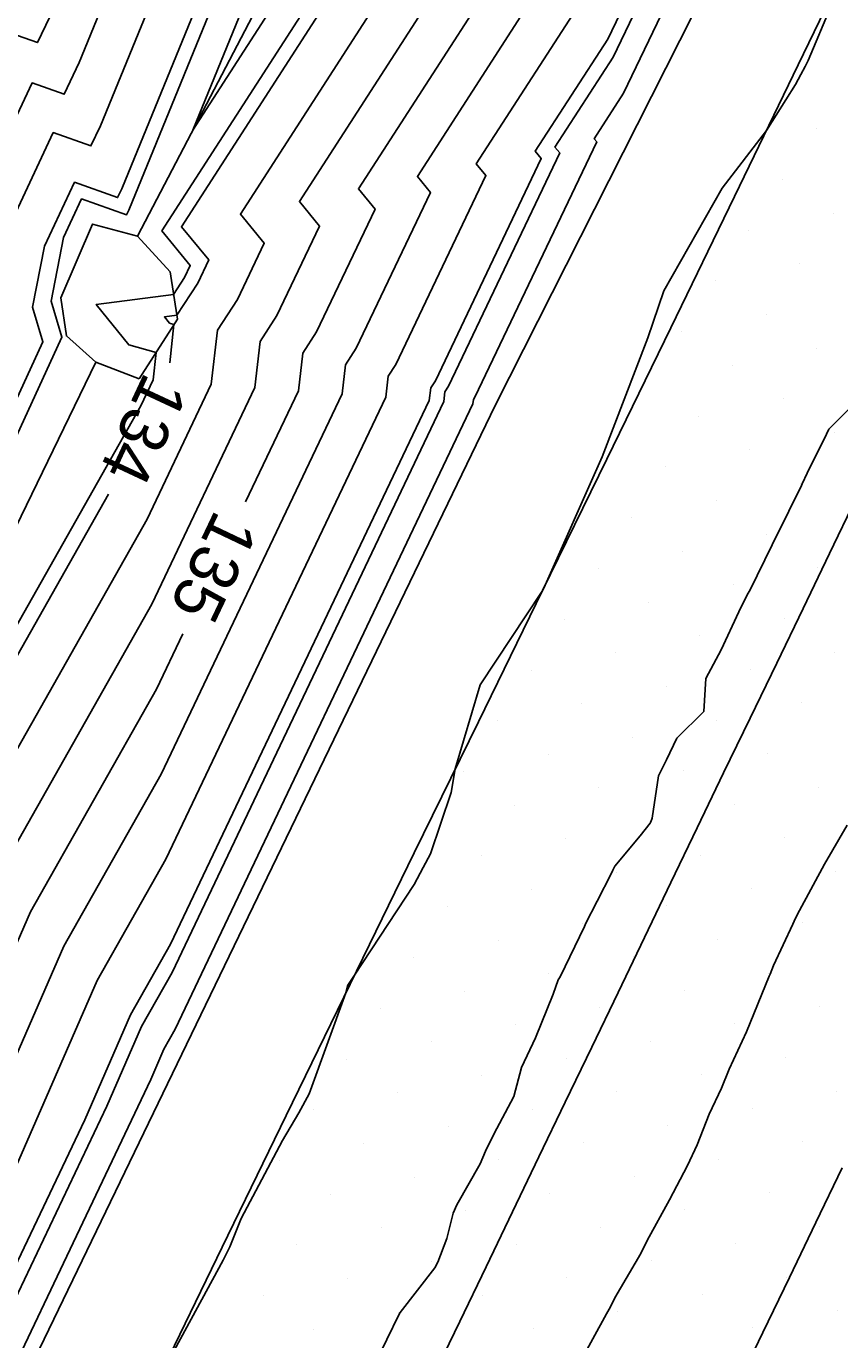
# Model space of a CAD drawing. Extents: x 2354170 to 2357230, y 866100 to 868290.
# Drawn here: x 2355421.8 to 2355455.2, y 866522.1 to 866576 of the extents above; entities that cross this region are included whole.
import ezdxf

# ---------------------------------------------------------------- set-up
doc = ezdxf.new("R2010")
doc.units = 0
for name, color, linetype in [('Default', 7, 'Continuous'), ('DTM Contours Major', 7, 'Continuous'), ('DTM Contours Major Text', 7, 'Continuous'), ('DTM Contours Minor', 7, 'Continuous'), ('Exist DTM Breakline', 7, 'Continuous'), ('Exist DTM Scan Elevation Point', 7, 'Continuous'), ('Exist Roads EOP', 7, 'Continuous'), ('PH Exist DTM Breakline', 7, 'Continuous')]:
    doc.layers.add(name, color=color, linetype=linetype)

msp = doc.modelspace()

# ---------------------------------------------------------------- linework, layer by layer
at = {"layer": 'Default'}
for points in [[(2355427.648, 866562.22), (2355427.824, 866563.789), (2355427.645, 866563.838), (2355427.433, 866564.102), (2355427.937, 866564.167), (2355428.799, 866565.489), (2355429.252, 866566.439), (2355428.129, 866567.805), (2355441.723, 866588.87), (2355444.672, 866595.011), (2355447.807, 866600.066), (2355457.606, 866621.621), (2355459.505, 866625.457), (2355462.104, 866631.196), (2355464.708, 866638.475), (2355466.393, 866641.868), (2355469.672, 866646.021), (2355471.738, 866649.552)], [(2355455.158, 866645.526), (2355454.297, 866644.511), (2355447.946, 866630.042), (2355446.102, 866626.643), (2355439.521, 866614.511), (2355437.234, 866609.387), (2355435.803, 866605.966), (2355429.073, 866591.831), (2355423.065, 866577.144), (2355422.217, 866575.362), (2355421.121, 866575.751), (2355415.474, 866563.762), (2355415.173, 866562.215), (2355415.434, 866561.342), (2355413.148, 866556.363)], [(2355430.762, 866556.501), (2355432.936, 866561.068), (2355433.109, 866562.61), (2355433.678, 866563.484), (2355436.08, 866568.52), (2355435.396, 866569.352), (2355443.68, 866582.189), (2355450.465, 866596.319), (2355452.437, 866599.497), (2355458.598, 866613.05), (2355463.276, 866622.499), (2355464.886, 866626.055), (2355466.499, 866630.564), (2355472.681, 866643.008), (2355474.527, 866645.347)], [(2355451.101, 866624.5), (2355441.699, 866607.167), (2355440.617, 866604.743), (2355438.3, 866599.204), (2355435.375, 866593.06), (2355425.677, 866569.354), (2355425.509, 866569), (2355423.741, 866569.627), (2355422.506, 866567.006), (2355422.017, 866564.496), (2355422.441, 866563.08), (2355415.007, 866546.886), (2355414.393, 866545.584), (2355409.305, 866536.119)], [(2355462.126, 866609.602), (2355459.589, 866604.479), (2355457.066, 866598.928), (2355456.259, 866597.626), (2355445.636, 866575.508), (2355442.662, 866570.899), (2355442.908, 866570.6), (2355438.557, 866561.478), (2355438.367, 866561.185), (2355438.308, 866560.669), (2355427.685, 866538.35), (2355426.037, 866535.44), (2355424.161, 866531.135), (2355418.786, 866519.838)], [(2355458.19, 866598.062), (2355446.288, 866573.281), (2355445.084, 866571.415), (2355445.184, 866571.294), (2355440.184, 866560.809), (2355440.119, 866560.71), (2355440.099, 866560.536), (2355427.878, 866534.861), (2355427.406, 866534.027), (2355426.868, 866532.793), (2355417.844, 866513.825), (2355417.477, 866513.109), (2355405.544, 866486.715), (2355405.194, 866486.036), (2355393.232, 866459.522)], [(2355441.071, 866591.097), (2355428.598, 866571.769), (2355437.475, 866593.47)], [(2355433.274, 866592.65), (2355424.806, 866571.951), (2355424.411, 866571.12), (2355422.868, 866571.668), (2355420.162, 866565.925), (2355419.736, 866563.735), (2355420.105, 866562.501), (2355413.621, 866548.376), (2355412.407, 866545.801), (2355402.074, 866526.578), (2355397.826, 866518.933), (2355392.022, 866504.988), (2355390.529, 866502.372), (2355387.356, 866494.737), (2355378.915, 866474.238), (2355377.709, 866471.334), (2355372.225, 866460.176), (2355369.578, 866454.696), (2355359.039, 866433.252), (2355357.778, 866430.64), (2355352.681, 866420.776), (2355349.804, 866415.162), (2355338.927, 866394.115), (2355337.24, 866390.821)], [(2355431.174, 866592.241), (2355423.936, 866574.547), (2355423.314, 866573.241), (2355421.994, 866573.71), (2355417.818, 866564.844), (2355417.454, 866562.975), (2355417.769, 866561.921), (2355412.236, 866549.867), (2355410.42, 866546.018), (2355401.608, 866529.623), (2355395.783, 866519.142), (2355390.995, 866507.636), (2355388.835, 866503.852), (2355384.246, 866492.81), (2355377.209, 866475.72), (2355375.25, 866471.003), (2355370.627, 866461.597), (2355366.362, 866452.765), (2355357.461, 866434.654), (2355355.456, 866430.503), (2355351.148, 866422.165), (2355346.545, 866413.183), (2355337.415, 866395.516)], [(2355336.64, 866372.256), (2355339.663, 866378.549), (2355343.753, 866388.56), (2355346.394, 866394.067), (2355357.545, 866415.181), (2355357.799, 866415.7), (2355362.943, 866425.442), (2355365.741, 866431.183), (2355376.003, 866452.523), (2355378.759, 866458.177), (2355384.09, 866469.263), (2355386.61, 866474.85), (2355397.375, 866495.699), (2355400.619, 866502.876), (2355407.827, 866516.962), (2355410.624, 866522.841), (2355419.192, 866542.505), (2355426.718, 866555.797), (2355429.354, 866561.334), (2355429.604, 866563.56), (2355430.426, 866564.821), (2355431.528, 866567.132), (2355430.551, 866568.321), (2355442.375, 866586.643)], [(2355337.287, 866368.659), (2355341.828, 866378.112), (2355345.253, 866386.495), (2355349.543, 866395.439), (2355358.93, 866413.212), (2355359.335, 866414.044), (2355363.665, 866422.241), (2355368.111, 866431.366), (2355376.717, 866449.262), (2355381.159, 866458.376), (2355385.613, 866467.639), (2355389.708, 866476.715), (2355398.736, 866494.201), (2355403.429, 866504.581), (2355409.497, 866516.439), (2355413.331, 866524.5), (2355420.561, 866541.092), (2355426.912, 866552.308), (2355431.145, 866561.201), (2355431.357, 866563.085), (2355432.052, 866564.152), (2355433.804, 866567.826), (2355432.973, 866568.836), (2355443.028, 866584.416)], [(2355338.581, 866361.464), (2355346.158, 866377.236), (2355348.253, 866382.363), (2355355.841, 866398.182), (2355361.699, 866409.275), (2355362.409, 866410.731), (2355365.108, 866415.841), (2355372.851, 866431.732), (2355378.145, 866442.741), (2355385.959, 866458.773), (2355388.661, 866464.392), (2355395.902, 866480.443), (2355401.46, 866491.207), (2355409.048, 866507.992), (2355412.835, 866515.394), (2355418.746, 866527.817), (2355423.299, 866538.266), (2355427.298, 866545.329), (2355434.727, 866560.935), (2355434.862, 866562.135), (2355435.305, 866562.815), (2355438.356, 866569.213), (2355437.818, 866569.868), (2355444.332, 866579.962)], [(2355388.359, 866458.972), (2355390.184, 866462.769), (2355398.999, 866482.307), (2355402.821, 866489.71), (2355411.858, 866509.698), (2355414.505, 866514.871), (2355421.453, 866529.476), (2355424.668, 866536.853), (2355427.491, 866541.84), (2355436.518, 866560.802), (2355436.614, 866561.66), (2355436.931, 866562.147), (2355440.632, 866569.907), (2355440.24, 866570.383), (2355444.984, 866577.735)], [(2355454.81, 866576.877), (2355453.869, 866574.631), (2355453.748, 866574.377), (2355453.573, 866574.049), (2355453.35, 866573.641), (2355452.157, 866571.758), (2355450.33, 866569.39), (2355447.945, 866565.164), (2355447.285, 866563.238), (2355445.409, 866558.349), (2355443.006, 866552.962), (2355442.964, 866552.87), (2355442.962, 866552.866), (2355442.959, 866552.861), (2355442.945, 866552.838), (2355440.404, 866548.989), (2355439.378, 866545.545), (2355439.203, 866544.573), (2355438.363, 866542.059), (2355438.055, 866541.496), (2355437.683, 866540.793), (2355435.215, 866537.03), (2355434.965, 866536.658), (2355434.884, 866536.351), (2355433.38, 866532.197), (2355432.946, 866531.416), (2355432.277, 866530.289), (2355430.576, 866527.075), (2355430.123, 866525.917), (2355429.999, 866525.673), (2355429.842, 866525.368), (2355427.222, 866520.523)], [(2355455.62, 866560.391), (2355454.717, 866559.495), (2355454.622, 866559.289), (2355453.832, 866557.689), (2355453.622, 866557.248), (2355453.589, 866557.181), (2355452.552, 866555.065), (2355452.493, 866554.972), (2355452.392, 866554.737), (2355451.466, 866552.87), (2355451.373, 866552.715), (2355451.02, 866551.988), (2355450.298, 866550.428), (2355449.663, 866549.259), (2355449.585, 866547.903), (2355448.468, 866546.804), (2355448.05, 866545.92), (2355447.725, 866545.256), (2355447.458, 866543.524), (2355447.413, 866543.372), (2355447.384, 866543.313), (2355446.974, 866542.792), (2355445.93, 866541.549), (2355445.847, 866541.382), (2355445.794, 866541.255), (2355445.203, 866540.115), (2355444.728, 866539.179), (2355444.709, 866539.138), (2355444.676, 866539.066), (2355443.685, 866537), (2355443.597, 866536.876), (2355443.392, 866536.298), (2355442.665, 866534.495), (2355442.089, 866533.284), (2355441.776, 866532.086), (2355440.954, 866530.55), (2355440.621, 866529.852), (2355440.401, 866529.332), (2355439.435, 866527.639), (2355439.293, 866527.303), (2355439.03, 866526.254), (2355438.666, 866525.294), (2355438.536, 866525.05), (2355437.115, 866523.221), (2355437.078, 866523.149), (2355436.064, 866521.068)], [(2355380.818, 866467.252), (2355382.566, 866470.886), (2355383.513, 866472.986), (2355396.013, 866497.196), (2355397.81, 866501.17), (2355406.158, 866517.485), (2355407.917, 866521.182), (2355417.823, 866543.918), (2355425.132, 866556.827)], [(2355384.755, 866461.063), (2355387.137, 866466.016), (2355392.805, 866478.579), (2355400.098, 866492.704), (2355406.239, 866506.287), (2355411.166, 866515.916), (2355416.039, 866526.158), (2355421.93, 866539.679), (2355427.105, 866548.818), (2355428.183, 866551.083)]]:
    msp.add_lwpolyline(points, dxfattribs=at)
at = {"layer": 'DTM Contours Major'}
for points in [[(2355455.158, 866645.526), (2355454.297, 866644.511), (2355447.946, 866630.042), (2355446.102, 866626.643), (2355439.521, 866614.511), (2355437.234, 866609.387), (2355435.803, 866605.966), (2355429.073, 866591.831), (2355423.065, 866577.144), (2355422.217, 866575.362), (2355421.121, 866575.751), (2355415.474, 866563.762), (2355415.173, 866562.215), (2355415.434, 866561.342), (2355413.148, 866556.363)], [(2355430.762, 866556.501), (2355432.936, 866561.068), (2355433.109, 866562.61), (2355433.678, 866563.484), (2355436.08, 866568.52), (2355435.396, 866569.352), (2355443.68, 866582.189), (2355450.465, 866596.319), (2355452.437, 866599.497), (2355458.598, 866613.05), (2355463.276, 866622.499), (2355464.886, 866626.055), (2355466.499, 866630.564), (2355472.681, 866643.008), (2355474.527, 866645.347)], [(2355384.755, 866461.063), (2355387.137, 866466.016), (2355392.805, 866478.579), (2355400.098, 866492.704), (2355406.239, 866506.287), (2355411.166, 866515.916), (2355416.039, 866526.158), (2355421.93, 866539.679), (2355427.105, 866548.818), (2355428.183, 866551.083)]]:
    msp.add_lwpolyline(points, dxfattribs=at)
at = {"layer": 'DTM Contours Minor'}
for points in [[(2355496.719, 866678.061), (2355492.213, 866668.068), (2355491.598, 866666.365), (2355480.815, 866645.994), (2355480.216, 866644.97), (2355479.667, 866644.275), (2355468.489, 866621.774), (2355467.977, 866620.342), (2355467.466, 866619.213), (2355459.7, 866603.527), (2355457.58, 866598.865), (2355456.902, 866597.772), (2355445.854, 866574.766), (2355443.469, 866571.071), (2355443.666, 866570.831), (2355439.099, 866561.255), (2355438.951, 866561.027), (2355438.905, 866560.624), (2355427.749, 866537.187), (2355426.493, 866534.969), (2355425.063, 866531.687), (2355416.731, 866514.173), (2355415.604, 866511.972), (2355409.49, 866498.448)], [(2355436.075, 866593.197), (2355425.967, 866568.489), (2355425.874, 866568.293), (2355424.032, 866568.947), (2355423.288, 866567.366), (2355422.778, 866564.749), (2355423.219, 866563.273), (2355415.469, 866546.389), (2355415.055, 866545.512), (2355402.695, 866522.517), (2355402.469, 866522.111)], [(2355395.123, 866496.851), (2355395.559, 866497.695), (2355396.873, 866500.601), (2355405.601, 866517.66), (2355407.014, 866520.629), (2355417.367, 866544.389), (2355426.461, 866560.449), (2355426.966, 866561.511), (2355427.093, 866562.642), (2355425.966, 866562.954), (2355424.634, 866564.614), (2355427.807, 866565.022), (2355428.257, 866565.712), (2355428.494, 866566.208), (2355427.322, 866567.633), (2355441.506, 866589.612)], [(2355455.468, 866543.225), (2355454.535, 866541.63), (2355453.516, 866539.732), (2355453.354, 866539.414), (2355453.233, 866539.162), (2355452.442, 866537.464), (2355452.302, 866537.112), (2355452.263, 866537.028), (2355451.338, 866534.752), (2355450.621, 866533.218), (2355450.304, 866532.439), (2355449.807, 866531.371), (2355449.306, 866530.101), (2355448.912, 866529.261), (2355448.178, 866527.85), (2355447.255, 866526.184), (2355446.992, 866525.637), (2355445.932, 866523.825), (2355445.755, 866523.458), (2355445.582, 866523.171), (2355444.549, 866521.258)]]:
    msp.add_lwpolyline(points, dxfattribs=at)
at = {"layer": 'Exist DTM Breakline'}
for points in [[(2355438.471, 866520.597), (2355439.557, 866522.849), (2355440.644, 866525.101), (2355441.728, 866527.353), (2355442.811, 866529.606), (2355443.895, 866531.859), (2355444.979, 866534.112), (2355446.06, 866536.366), (2355447.142, 866538.62), (2355448.224, 866540.874), (2355449.306, 866543.127), (2355450.397, 866545.377), (2355451.488, 866547.626), (2355452.579, 866549.876), (2355453.668, 866552.126), (2355454.748, 866554.381), (2355455.827, 866556.636)], [(2355450.925, 866520.155), (2355452.012, 866522.406), (2355453.098, 866524.658), (2355454.185, 866526.91), (2355455.271, 866529.161)]]:
    msp.add_lwpolyline(points, dxfattribs=at)
at = {"layer": 'Exist DTM Scan Elevation Point'}
for p, q in [((2355454.196, 866571.831), (2355454.196, 866571.831)), ((2355452.816, 866569.746), (2355452.816, 866569.746)), ((2355454.901, 866568.366), (2355454.901, 866568.366)), ((2355451.437, 866567.661), (2355451.437, 866567.661)), ((2355453.522, 866566.281), (2355453.522, 866566.281)), ((2355450.057, 866565.576), (2355450.057, 866565.576)), ((2355452.142, 866564.196), (2355452.142, 866564.196)), ((2355448.678, 866563.491), (2355448.678, 866563.491)), ((2355454.227, 866562.817), (2355454.227, 866562.817)), ((2355450.763, 866562.111), (2355450.763, 866562.111)), ((2355452.848, 866560.732), (2355452.848, 866560.732)), ((2355449.383, 866560.026), (2355449.383, 866560.026)), ((2355454.933, 866559.352), (2355454.933, 866559.352)), ((2355451.468, 866558.647), (2355451.468, 866558.647)), ((2355448.004, 866557.941), (2355448.004, 866557.941)), ((2355453.553, 866557.267), (2355453.553, 866557.267)), ((2355450.089, 866556.562), (2355450.089, 866556.562)), ((2355446.624, 866555.856), (2355446.624, 866555.856)), ((2355452.174, 866555.182), (2355452.174, 866555.182)), ((2355448.709, 866554.477), (2355448.709, 866554.477)), ((2355445.245, 866553.771), (2355445.245, 866553.771)), ((2355454.259, 866553.803), (2355454.259, 866553.803)), ((2355450.794, 866553.098), (2355450.794, 866553.098)), ((2355447.33, 866552.392), (2355447.33, 866552.392)), ((2355443.866, 866551.686), (2355443.866, 866551.686)), ((2355452.879, 866551.718), (2355452.879, 866551.718)), ((2355449.415, 866551.013), (2355449.415, 866551.013)), ((2355445.951, 866550.307), (2355445.951, 866550.307)), ((2355454.964, 866550.339), (2355454.964, 866550.339)), ((2355442.486, 866549.601), (2355442.486, 866549.601)), ((2355451.5, 866549.633), (2355451.5, 866549.633)), ((2355448.036, 866548.928), (2355448.036, 866548.928)), ((2355453.585, 866548.254), (2355453.585, 866548.254)), ((2355444.571, 866548.222), (2355444.571, 866548.222)), ((2355441.107, 866547.516), (2355441.107, 866547.516)), ((2355450.121, 866547.548), (2355450.121, 866547.548)), ((2355446.656, 866546.843), (2355446.656, 866546.843)), ((2355443.192, 866546.137), (2355443.192, 866546.137)), ((2355452.206, 866546.169), (2355452.206, 866546.169)), ((2355439.727, 866545.431), (2355439.727, 866545.431)), ((2355448.741, 866545.463), (2355448.741, 866545.463)), ((2355445.277, 866544.758), (2355445.277, 866544.758)), ((2355454.291, 866544.789), (2355454.291, 866544.789)), ((2355441.812, 866544.052), (2355441.812, 866544.052)), ((2355450.826, 866544.084), (2355450.826, 866544.084)), ((2355447.362, 866543.378), (2355447.362, 866543.378)), ((2355443.897, 866542.673), (2355443.897, 866542.673)), ((2355452.911, 866542.704), (2355452.911, 866542.704)), ((2355440.433, 866541.967), (2355440.433, 866541.967)), ((2355449.447, 866541.999), (2355449.447, 866541.999)), ((2355445.982, 866541.293), (2355445.982, 866541.293)), ((2355454.996, 866541.325), (2355454.996, 866541.325)), ((2355442.518, 866540.588), (2355442.518, 866540.588)), ((2355451.532, 866540.619), (2355451.532, 866540.619)), ((2355439.053, 866539.882), (2355439.053, 866539.882)), ((2355448.067, 866539.914), (2355448.067, 866539.914)), ((2355444.603, 866539.208), (2355444.603, 866539.208)), ((2355453.617, 866539.24), (2355453.617, 866539.24)), ((2355450.152, 866538.534), (2355450.152, 866538.534)), ((2355441.138, 866538.503), (2355441.138, 866538.503)), ((2355437.674, 866537.797), (2355437.674, 866537.797)), ((2355446.688, 866537.829), (2355446.688, 866537.829)), ((2355443.223, 866537.123), (2355443.223, 866537.123)), ((2355452.237, 866537.155), (2355452.237, 866537.155)), ((2355439.759, 866536.418), (2355439.759, 866536.418)), ((2355448.773, 866536.449), (2355448.773, 866536.449)), ((2355436.295, 866535.712), (2355436.295, 866535.712)), ((2355445.308, 866535.744), (2355445.308, 866535.744)), ((2355454.322, 866535.775), (2355454.322, 866535.775)), ((2355441.844, 866535.038), (2355441.844, 866535.038)), ((2355450.858, 866535.07), (2355450.858, 866535.07)), ((2355438.38, 866534.333), (2355438.38, 866534.333)), ((2355447.393, 866534.364), (2355447.393, 866534.364)), ((2355452.943, 866533.69), (2355452.943, 866533.69)), ((2355434.915, 866533.627), (2355434.915, 866533.627)), ((2355443.929, 866533.659), (2355443.929, 866533.659)), ((2355440.465, 866532.953), (2355440.465, 866532.953)), ((2355449.478, 866532.985), (2355449.478, 866532.985)), ((2355437, 866532.248), (2355437, 866532.248)), ((2355446.014, 866532.279), (2355446.014, 866532.279)), ((2355455.028, 866532.311), (2355455.028, 866532.311)), ((2355433.536, 866531.542), (2355433.536, 866531.542)), ((2355442.55, 866531.574), (2355442.55, 866531.574)), ((2355451.563, 866531.605), (2355451.563, 866531.605)), ((2355439.085, 866530.868), (2355439.085, 866530.868)), ((2355448.099, 866530.9), (2355448.099, 866530.9)), ((2355435.621, 866530.163), (2355435.621, 866530.163)), ((2355444.635, 866530.194), (2355444.635, 866530.194)), ((2355453.648, 866530.226), (2355453.648, 866530.226)), ((2355432.156, 866529.457), (2355432.156, 866529.457)), ((2355441.17, 866529.489), (2355441.17, 866529.489)), ((2355450.184, 866529.52), (2355450.184, 866529.52)), ((2355437.706, 866528.783), (2355437.706, 866528.783)), ((2355446.72, 866528.815), (2355446.72, 866528.815)), ((2355434.241, 866528.078), (2355434.241, 866528.078)), ((2355443.255, 866528.109), (2355443.255, 866528.109)), ((2355452.269, 866528.141), (2355452.269, 866528.141)), ((2355439.791, 866527.404), (2355439.791, 866527.404)), ((2355448.805, 866527.435), (2355448.805, 866527.435)), ((2355436.326, 866526.698), (2355436.326, 866526.698)), ((2355445.34, 866526.73), (2355445.34, 866526.73)), ((2355454.354, 866526.762), (2355454.354, 866526.762)), ((2355432.862, 866525.993), (2355432.862, 866525.993)), ((2355441.876, 866526.024), (2355441.876, 866526.024)), ((2355450.889, 866526.056), (2355450.889, 866526.056)), ((2355438.411, 866525.319), (2355438.411, 866525.319)), ((2355447.425, 866525.35), (2355447.425, 866525.35)), ((2355434.947, 866524.613), (2355434.947, 866524.613)), ((2355443.961, 866524.645), (2355443.961, 866524.645)), ((2355452.974, 866524.677), (2355452.974, 866524.677)), ((2355449.51, 866523.971), (2355449.51, 866523.971)), ((2355431.482, 866523.908), (2355431.482, 866523.908)), ((2355440.496, 866523.939), (2355440.496, 866523.939)), ((2355437.032, 866523.234), (2355437.032, 866523.234)), ((2355446.046, 866523.265), (2355446.046, 866523.265)), ((2355455.059, 866523.297), (2355455.059, 866523.297)), ((2355433.567, 866522.528), (2355433.567, 866522.528)), ((2355442.581, 866522.56), (2355442.581, 866522.56)), ((2355451.595, 866522.592), (2355451.595, 866522.592))]:
    msp.add_line(p, q, dxfattribs=at)
at = {"layer": 'Exist Roads EOP'}
msp.add_lwpolyline([(2355456.068, 866579.853), (2355453.46, 866574.45), (2355450.846, 866569.049), (2355448.223, 866563.653), (2355445.594, 866558.26), (2355442.96, 866552.869), (2355440.324, 866547.479), (2355437.687, 866542.089), (2355435.053, 866536.698), (2355432.424, 866531.305), (2355429.802, 866525.908), (2355427.188, 866520.508), (2355424.582, 866515.103), (2355421.984, 866509.695), (2355419.392, 866504.283), (2355416.807, 866498.869), (2355414.228, 866493.451), (2355411.655, 866488.031), (2355409.086, 866482.609), (2355406.522, 866477.185), (2355403.958, 866471.76), (2355401.394, 866466.335), (2355398.828, 866460.912), (2355396.257, 866455.49)], dxfattribs=at)
at = {"layer": 'PH Exist DTM Breakline'}
msp.add_line((2355426.4, 866561.553), (2355424.612, 866562.24), dxfattribs=at)
for points in [[(2355493.481, 866667.653), (2355482.335, 866644.759), (2355460.278, 866598.533), (2355441.015, 866560.468), (2355418.38, 866513.657), (2355393.36, 866459.386), (2355366.298, 866402.738), (2355340.515, 866350.712), (2355316.886, 866301.426), (2355305.28, 866277.599)], [(2355426.326, 866567.421), (2355443.653, 866600.576), (2355460.356, 866634.426), (2355464.036, 866641.441), (2355463.673, 866648.16), (2355467.159, 866655.174), (2355469.374, 866654.373), (2355472.135, 866653.045), (2355468.907, 866646.097), (2355466.55, 866646.807)], [(2355281.117, 866263.09), (2355291.385, 866283.678), (2355294.507, 866291.064), (2355304.567, 866314.107), (2355322.328, 866352.396), (2355341.35, 866391.869), (2355361.718, 866430.873), (2355381.648, 866471.864), (2355403.329, 866518.372), (2355424.612, 866562.24), (2355423.403, 866563.319), (2355423.174, 866564.881), (2355424.474, 866567.914), (2355426.326, 866567.421), (2355427.666, 866565.955), (2355427.962, 866564.005), (2355426.4, 866561.553)]]:
    msp.add_lwpolyline(points, dxfattribs=at)

# ---------------------------------------------------------------- texts
at = {"layer": 'Default'}
for s, rotation, p in [('134', 244.9992, (2355426.642, 866561.899)), ('135', 244.5447, (2355429.534, 866556.248))]:
    msp.add_text(s, height=2, rotation=rotation, dxfattribs=at).set_placement(p)
at = {"layer": 'DTM Contours Major Text'}
msp.add_text('135', height=2, rotation=244.5447, dxfattribs=at).set_placement((2355429.534, 866556.248))

doc.saveas('drawing.dxf')
